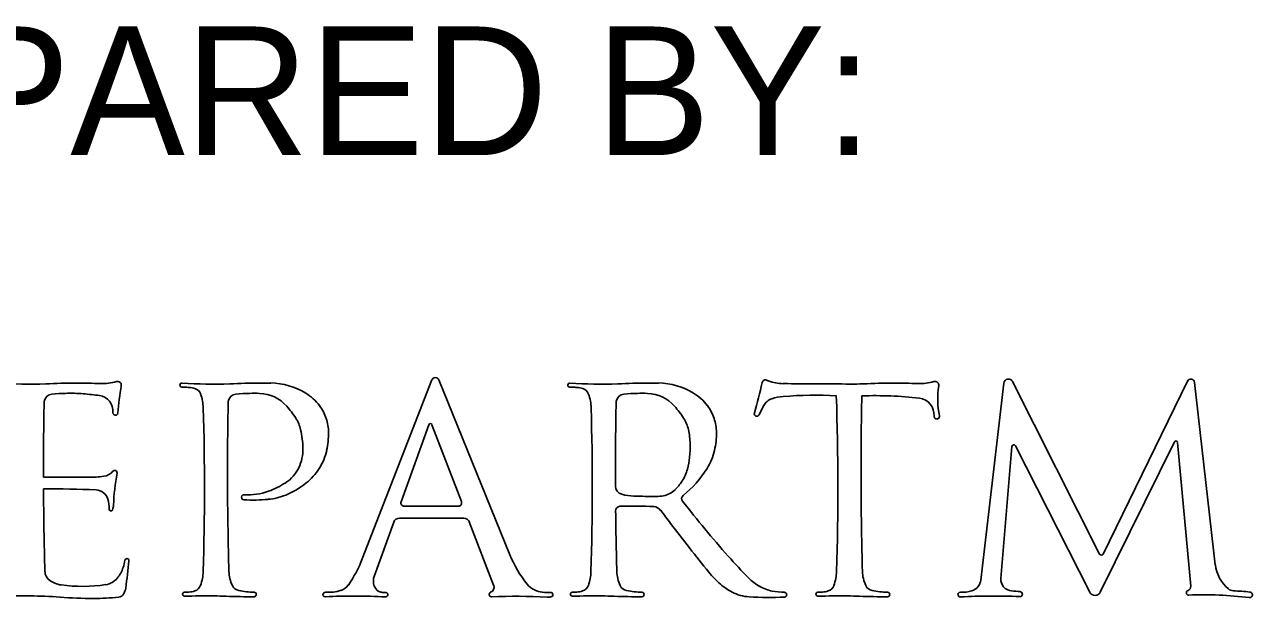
# Model space of a CAD drawing. Extents: x -21.1 to 50.3, y -4.9 to 22.1.
# Drawn here: x 27.562 to 28.899, y 6.835 to 7.459 of the extents above; entities that cross this region are included whole.
import ezdxf

# ---------------------------------------------------------------- set-up
doc = ezdxf.new("R2010")
doc.units = 0
doc.layers.add('SH_Text', color=7, linetype='Continuous')

msp = doc.modelspace()

# ---------------------------------------------------------------- linework, layer by layer
at = {"layer": 'SH_Text'}
for p, q in [((28.0051, 7.0728), (27.9292, 6.8782)), ((28.09, 6.8826), (28.0125, 7.0728)), ((28.6277, 7.0692), (28.6028, 6.8551)), ((28.7321, 6.8833), (28.6374, 7.071)), ((28.8277, 7.0715), (28.7361, 6.8834)), ((28.8581, 6.8717), (28.8355, 7.0701)), ((27.9715, 6.9402), (28.0018, 7.0241)), ((28.0051, 7.0241), (28.0373, 6.9405)), ((28.6246, 6.8568), (28.6366, 7.0004)), ((28.6405, 7.0011), (28.7213, 6.8419)), ((28.7329, 6.842), (28.8138, 7.0055)), ((28.817, 7.0049), (28.8313, 6.8484)), ((27.7826, 6.9544), (27.7826, 6.9668)), ((28.2049, 6.9573), (28.2049, 6.9668)), ((28.4723, 6.9668), (28.4724, 6.9544)), ((28.0337, 6.9354), (27.9749, 6.9354)), ((28.2051, 6.9301), (28.2051, 6.9301)), ((27.9422, 6.8589), (27.9635, 6.9179)), ((27.9699, 6.9225), (28.0397, 6.9225)), ((28.0458, 6.9183), (28.0723, 6.8494)), ((27.8891, 6.8418), (27.8891, 6.8418)), ((28.158, 6.8375), (28.158, 6.8375))]:
    msp.add_line(p, q, dxfattribs=at)
for centre, radius, start, end in [((28.0088, 7.0713), 0.00398, 22.1726, 158.6957), ((28.3683, 7.0691), 0.00377, 57.0565, 167.2977), ((28.6329, 7.0686), 0.00515, 26.76, 173.3517), ((28.8314, 7.0697), 0.00411, 6.5079, 154.0337), ((27.5657, 7.5045), 0.4363, 265.6429, 272.4818), ((27.6291, 6.0422), 1.0273, 90.6415, 92.4818), ((27.622, 6.6764), 0.393, 86.7596, 90.6415), ((27.647, 7.1173), 0.0485, 266.7596, 287.419), ((27.6627, 7.067), 0.00418, 350.1932, 107.419), ((27.9648, 7.0148), 0.3024, 170.1932, 175.8069), ((27.7328, 7.0671), 0.00228, 85.6429, 267.986), ((27.7365, 7.1715), 0.1067, 267.986, 269.6056), ((27.7662, 7.5045), 0.4363, 265.6429, 272.4818), ((27.7347, 6.9036), 0.1612, 87.8585, 89.6056), ((27.7399, 7.043), 0.0217, 70.7604, 87.8585), ((27.7437, 7.0539), 0.0102, 19.7623, 70.7604), ((27.8295, 6.0422), 1.0273, 90.6415, 92.4818), ((27.8224, 6.6764), 0.393, 88.9596, 90.6415), ((27.8282, 6.9927), 0.0768, 59.0124, 88.9596), ((28.1552, 7.0671), 0.00228, 85.6429, 267.986), ((28.1588, 7.1715), 0.1067, 267.986, 269.6056), ((28.1885, 7.5045), 0.4363, 265.6429, 272.4818), ((28.157, 6.9036), 0.1612, 87.8585, 89.6056), ((28.1622, 7.043), 0.0217, 70.7604, 87.8585), ((28.166, 7.0539), 0.0102, 19.7623, 70.7604), ((28.2519, 6.0422), 1.0273, 90.6415, 92.4818), ((28.2448, 6.6764), 0.393, 88.9596, 90.6415), ((28.2505, 6.9927), 0.0768, 59.0124, 88.9596), ((27.7932, 7.1988), 0.5858, 343.9543, 347.2977), ((28.3736, 7.0773), 0.00594, 237.0565, 249.7887), ((28.3882, 7.117), 0.0483, 249.7887, 269.4589), ((28.4978, 18.7258), 11.6575, 269.45892, 269.81615), ((28.4614, 7.3777), 0.3094, 269.8161, 272.4818), ((28.5193, 6.0422), 1.0273, 90.6415, 92.4818), ((28.5122, 6.6764), 0.393, 86.7596, 90.6415), ((28.5371, 7.1173), 0.0485, 266.7596, 287.419), ((28.5529, 7.067), 0.00418, 350.1932, 107.419), ((28.6431, 7.0514), 0.0873, 170.1932, 191.6899), ((31.3904, 6.973), 3.8083, 178.862, 180.092), ((27.5919, 7.0484), 0.00901, 166.7992, 178.862), ((27.5919, 7.0484), 0.00901, 94.329, 166.7992), ((27.6179, 6.7054), 0.353, 91.9186, 94.329), ((27.6113, 6.8997), 0.1586, 84.8974, 91.9186), ((27.5814, 6.5646), 0.4951, 82.8496, 84.8974), ((27.6409, 7.039), 0.0169, 354.4676, 82.8496), ((27.707, 7.0407), 0.0491, 1.7776, 19.7623), ((31.5908, 6.973), 3.8083, 178.862, 180.092), ((27.7923, 7.0484), 0.00901, 166.7992, 178.862), ((27.7923, 7.0484), 0.00901, 94.329, 166.7992), ((27.8183, 6.7054), 0.353, 91.9186, 94.329), ((27.8118, 6.8997), 0.1586, 87.9458, 91.9186), ((27.816, 7.0169), 0.0413, 41.4498, 87.9458), ((27.8411, 7.0141), 0.0517, 36.4904, 59.0124), ((28.1294, 7.0407), 0.0491, 1.7776, 19.7623), ((32.0132, 6.973), 3.8083, 178.862, 180.092), ((28.2147, 7.0484), 0.00901, 166.7992, 178.862), ((28.2147, 7.0484), 0.00901, 94.329, 166.7992), ((28.2406, 6.7054), 0.353, 91.9186, 94.329), ((28.2341, 6.8997), 0.1586, 87.9458, 91.9186), ((28.2383, 7.0169), 0.0413, 41.4498, 87.9458), ((28.2634, 7.0141), 0.0517, 36.4904, 59.0124), ((28.38, 7.0378), 0.0153, 108.5195, 152.483), ((28.3918, 7.0024), 0.0526, 94.677, 108.5195), ((28.4221, 6.632), 0.4242, 86.8419, 94.677), ((25.4897, 6.9561), 2.9574, 358.2224, 1.9263), ((32.2806, 6.973), 3.8083, 178.7595, 180.092), ((28.4873, 6.6215), 0.4342, 83.5706, 91.8541), ((28.5338, 7.0349), 0.0181, 355.2971, 83.5706), ((27.6605, 7.0371), 0.00275, 174.4676, 355.814), ((24.8, 6.9561), 2.9574, 358.2224, 1.6678), ((27.7626, 6.9698), 0.1125, 33.1566, 41.4498), ((27.8422, 7.015), 0.0504, 18.3247, 36.4904), ((25.2223, 6.9561), 2.9574, 358.2224, 1.6678), ((28.1849, 6.9698), 0.1125, 33.1566, 41.4498), ((28.2645, 7.015), 0.0504, 18.3247, 36.4904), ((28.3589, 7.0361), 0.00285, 163.9543, 334.4116), ((28.6602, 6.8918), 0.3313, 152.483, 154.4116), ((28.5548, 7.0331), 0.00287, 175.2971, 11.6899), ((27.825, 7.0105), 0.038, 12.4025, 33.1566), ((27.8422, 7.015), 0.0503, 0.8515, 18.3247), ((28.0035, 7.0235), 0.00176, 21.051, 160.1477), ((28.2473, 7.0105), 0.038, 12.4025, 33.1566), ((28.2646, 7.015), 0.0503, 0.8515, 18.3247), ((27.753, 6.9947), 0.1117, 1.9137, 12.4025), ((27.8117, 7.0145), 0.0808, 346.8148, 0.8515), ((28.2102, 7.0024), 0.076, 0.6715, 12.4025), ((28.2341, 7.0145), 0.0808, 346.8148, 0.8515), ((28.8153, 7.0048), 0.00168, 5.2421, 153.683), ((27.8191, 6.9969), 0.0455, 334.0643, 1.9137), ((27.8271, 7.0109), 0.0651, 328.0114, 346.8148), ((28.1323, 7.0015), 0.1539, 355.1956, 0.6715), ((28.2494, 7.0109), 0.0651, 328.0114, 346.8148), ((28.6387, 7.0002), 0.00202, 26.9301, 175.2118), ((28.2193, 6.9941), 0.0666, 344.0376, 355.1956), ((27.4809, 70.0267), 63.0599, 270.092005, 270.136322), ((27.6306, 7.1107), 0.1438, 270.1363, 276.9085), ((27.6461, 6.9828), 0.0149, 276.9085, 321.2725), ((27.6597, 6.9719), 0.0025, 349.4309, 141.2725), ((27.8888, 6.9292), 0.2305, 169.4309, 178.1882), ((27.8244, 6.9944), 0.0397, 302.7935, 334.0643), ((27.8294, 7.0094), 0.0623, 308.5603, 328.0114), ((28.2341, 6.9899), 0.0512, 327.7207, 344.0376), ((28.2032, 7.0398), 0.1196, 309.1113, 328.0114), ((31.3904, 6.973), 3.8083, 180.2792, 181.6334), ((27.5867, 5.8974), 1.057, 87.1452, 90.2477), ((27.6387, 6.9391), 0.014, 16.8614, 87.1452), ((31.5908, 6.973), 3.8083, 180.2792, 181.6334), ((27.7945, 7.0407), 0.0948, 290.102, 302.7935), ((27.8093, 7.0347), 0.0946, 292.7533, 308.5603), ((28.2142, 6.9573), 0.00923, 180.1856, 255.4509), ((28.2525, 6.9713), 0.025, 280.9677, 313.7308), ((28.2355, 6.989), 0.0495, 313.7308, 327.7207), ((32.2806, 6.973), 3.8083, 180.2792, 181.6334), ((27.6174, 6.9327), 0.0362, 359.2549, 16.8614), ((27.8005, 6.9451), 0.00282, 85.909, 267.607), ((27.8092, 7.1546), 0.2125, 267.6071, 274.7335), ((27.8052, 7.0114), 0.0636, 265.909, 290.102), ((27.8216, 7.0054), 0.0627, 274.7335, 292.7533), ((27.9749, 6.939), 0.00361, 160.1477, 270), ((28.0337, 6.9391), 0.00379, 270, 21.051), ((28.2271, 7.0069), 0.0605, 255.4509, 268.1519), ((28.2516, 7.7677), 0.8217, 268.1519, 269.8456), ((28.2495, 6.9867), 0.0407, 269.8456, 280.9677), ((28.2813, 6.9436), 0.00435, 129.1113, 218.1225), ((29.3979, 7.8199), 1.4237, 218.1225, 221.2578), ((27.6556, 6.9322), 0.00196, 179.2549, 340.6106), ((27.642, 6.937), 0.0163, 340.6106, 358.1882), ((28.2103, 6.9302), 0.00518, 96.1813, 180.644), ((32.0132, 6.973), 3.8083, 180.6446, 181.6334), ((28.2129, 6.9061), 0.0294, 91.4758, 96.1813), ((28.2231, 6.5116), 0.424, 86.8098, 91.4758), ((28.2461, 6.925), 0.00998, 36.3661, 86.8098), ((28.9573, 7.4487), 0.8732, 216.3661, 217.5467), ((27.9699, 6.9156), 0.00687, 90, 160.1477), ((28.0397, 6.9159), 0.00656, 21.051, 90), ((30.7644, 8.8376), 3.1524, 217.5467, 218.7682), ((27.6335, 6.8813), 0.0376, 340.269, 352.7536), ((27.6729, 6.8763), 0.00209, 355.1286, 172.7536), ((26.9962, 6.934), 0.6812, 352.6026, 355.1286), ((27.7988, 6.929), 0.14, 325.4625, 338.6957), ((28.2118, 6.9322), 0.1315, 202.1726, 218.3408), ((28.6769, 7.1874), 0.4645, 221.2578, 225.3035), ((28.7341, 6.8843), 0.00224, 206.76, 334.0337), ((27.596, 6.8648), 0.0123, 181.6334, 198.7573), ((27.596, 6.8648), 0.0123, 198.7573, 233.0825), ((27.6322, 6.8818), 0.039, 320.8407, 340.269), ((27.7069, 6.8659), 0.0491, 340.2377, 358.2224), ((27.8225, 6.8655), 0.0384, 181.6334, 205.2525), ((28.1292, 6.8659), 0.0491, 340.2377, 358.2224), ((28.2448, 6.8655), 0.0384, 181.6334, 205.2525), ((28.3844, 6.9262), 0.0998, 218.7682, 229.3302), ((28.3966, 6.8659), 0.0491, 340.2377, 358.2224), ((28.5122, 6.8655), 0.0384, 181.6334, 205.2525), ((28.8974, 6.8762), 0.0395, 186.5079, 231.0704), ((27.6049, 6.8767), 0.0272, 233.0825, 262.3896), ((27.6245, 7.023), 0.1748, 262.3896, 278.3614), ((27.647, 6.8697), 0.0199, 278.3614, 320.8407), ((27.6562, 6.8483), 0.0156, 326.4436, 352.6026), ((27.7435, 6.8528), 0.0102, 289.2396, 340.2377), ((27.7967, 6.8533), 0.00988, 205.2525, 258.54), ((27.9015, 6.8583), 0.0152, 288.1821, 325.4625), ((27.956, 6.8539), 0.0147, 160.1477, 218.9495), ((28.0668, 6.8473), 0.00597, 291.2195, 21.051), ((28.1255, 6.864), 0.0215, 218.3408, 246.4922), ((28.1658, 6.8528), 0.0102, 289.2396, 340.2377), ((28.219, 6.8533), 0.00988, 205.2525, 258.54), ((28.3626, 6.9009), 0.0664, 229.3302, 242.6024), ((28.3897, 6.8971), 0.0563, 225.3035, 240.2632), ((28.3848, 6.8885), 0.0463, 240.2632, 258.7004), ((28.4333, 6.8528), 0.0102, 289.2396, 340.2377), ((28.4865, 6.8533), 0.00988, 205.2525, 258.54), ((28.5889, 6.8567), 0.014, 287.1996, 353.3517), ((28.6371, 6.8558), 0.0125, 175.2118, 266.4089), ((28.827, 6.848), 0.00437, 288.2015, 5.2421), ((27.5608, 5.7061), 1.1317, 89.661, 91.2938), ((27.5647, 6.3766), 0.4612, 85.604, 89.661), ((27.6353, 7.294), 0.4589, 265.604, 270.141), ((27.6357, 7.1153), 0.2803, 270.141, 275.8096), ((27.6634, 6.8435), 0.00707, 275.8096, 326.4436), ((27.7356, 6.8397), 0.00217, 90.3944, 271.2943), ((27.7345, 7.0031), 0.1612, 270.3944, 272.1415), ((27.7612, 5.7061), 1.1317, 89.661, 91.2938), ((27.7397, 6.8637), 0.0217, 272.1415, 289.2396), ((27.7652, 6.3766), 0.4612, 88.0337, 89.661), ((27.8122, 7.747), 0.9101, 268.0337, 269.9476), ((27.8122, 6.9296), 0.0877, 258.54, 269.5198), ((27.8114, 6.8394), 0.00247, 269.9476, 89.5198), ((27.8889, 6.8393), 0.00243, 85.3267, 272.9874), ((27.9209, 6.2258), 0.6119, 86.8276, 92.9874), ((27.8926, 6.8854), 0.0437, 265.3266, 288.1821), ((27.9505, 6.8494), 0.00759, 218.9495, 247.2811), ((27.952, 6.853), 0.0114, 247.2811, 265.4508), ((27.9553, 6.8945), 0.0531, 265.4508, 269.6157), ((27.9549, 6.8391), 0.00231, 266.8276, 89.6157), ((28.0698, 6.8394), 0.00246, 111.2195, 272.3064), ((28.0956, 6.2002), 0.6372, 86.8627, 92.3064), ((28.1307, 6.8759), 0.0345, 246.4922, 275.6427), ((28.1315, 6.8568), 0.0203, 266.8627, 278.8652), ((28.1343, 6.8391), 0.00247, 278.8652, 95.6427), ((28.158, 6.8397), 0.00217, 90.3944, 271.2938), ((28.1568, 7.0031), 0.1612, 270.3944, 272.1415), ((28.1836, 5.7061), 1.1317, 89.661, 91.2938), ((28.162, 6.8637), 0.0217, 272.1415, 289.2396), ((28.1875, 6.3766), 0.4612, 88.0337, 89.661), ((28.2346, 7.747), 0.9101, 268.0337, 269.9476), ((28.2345, 6.9296), 0.0877, 258.54, 269.5198), ((28.2337, 6.8394), 0.00247, 269.9476, 89.5198), ((28.3533, 6.8829), 0.0462, 242.6024, 266.5374), ((28.372, 7.1928), 0.3567, 266.5374, 272.7345), ((28.3903, 6.9164), 0.0747, 258.7004, 268.9258), ((28.3889, 6.8391), 0.00255, 272.7345, 88.9258), ((28.4254, 6.8397), 0.00217, 90.3944, 271.2943), ((28.4242, 7.0031), 0.1612, 270.3944, 272.1415), ((28.451, 5.7061), 1.1317, 89.661, 91.2938), ((28.4295, 6.8637), 0.0217, 272.1415, 289.2396), ((28.4549, 6.3766), 0.4612, 88.0337, 89.661), ((28.502, 7.747), 0.9101, 268.0337, 269.9476), ((28.5019, 6.9296), 0.0877, 258.54, 269.5198), ((28.5012, 6.8394), 0.00247, 269.9476, 89.5198), ((28.5805, 6.8392), 0.00259, 87.3585, 273.1889), ((28.5823, 6.878), 0.0363, 267.3585, 287.1996), ((28.6164, 6.1948), 0.6429, 87.4397, 93.1889), ((28.6258, 6.6754), 0.1682, 83.2337, 86.4089), ((28.6453, 6.8397), 0.00274, 267.4397, 83.2335), ((28.7271, 6.8449), 0.00647, 206.9301, 333.683), ((28.8292, 6.8413), 0.00268, 108.2015, 272.13), ((28.8451, 6.4118), 0.4272, 83.2778, 92.13), ((28.8783, 6.8525), 0.00915, 231.0704, 266.5207), ((28.8427, 6.2663), 0.5782, 84.7288, 86.5207), ((28.8955, 6.839), 0.00303, 263.2778, 84.7288)]:
    msp.add_arc(centre, radius, start, end, dxfattribs=at)

# ---------------------------------------------------------------- texts
msp.add_text('PLANS PREPARED BY:', height=0.14, dxfattribs=at).set_placement((26.4355, 7.3174))

doc.saveas('drawing.dxf')
